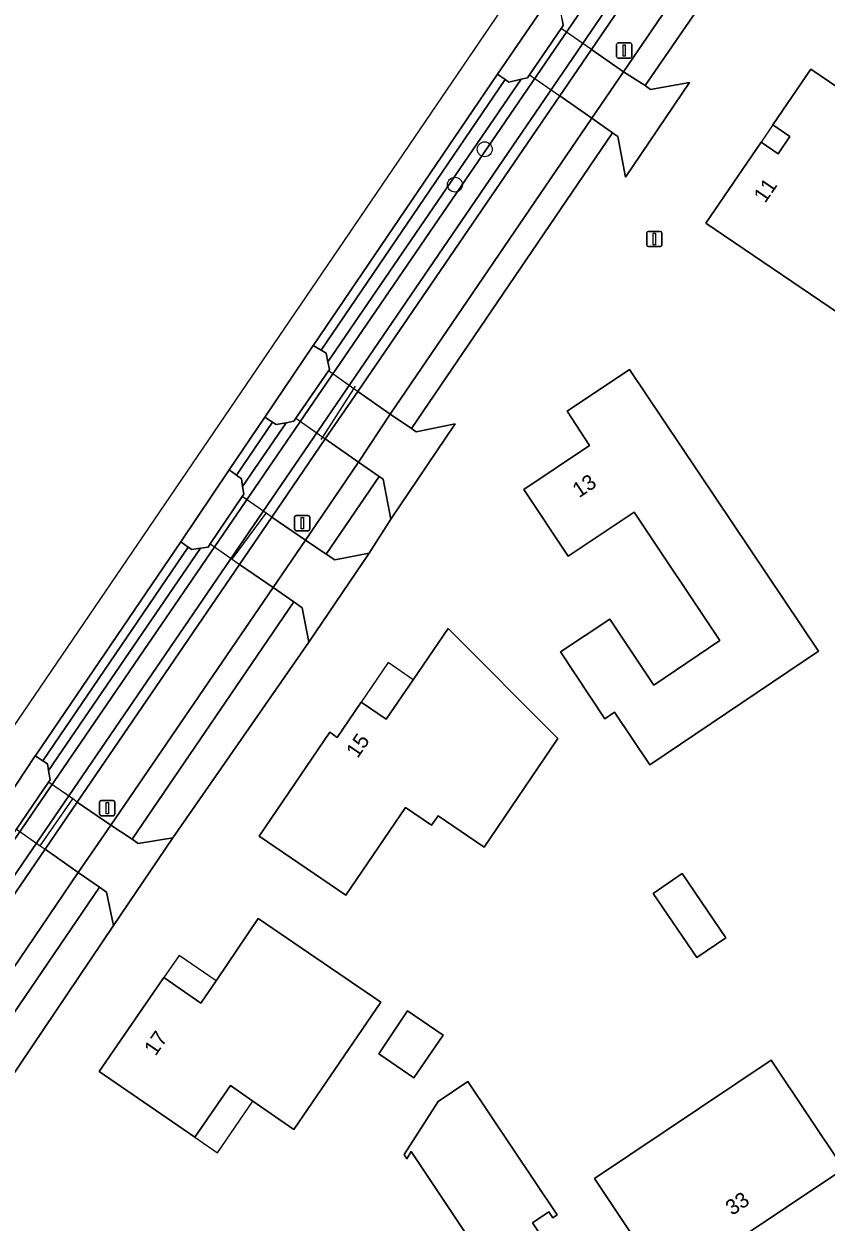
# Model space of a CAD drawing. Extents: x 158793 to 159888, y 384317 to 385256.
# Drawn here: x 158945.2 to 158997.9, y 384807.8 to 384886.4 of the extents above; entities that cross this region are included whole.
import ezdxf

# ---------------------------------------------------------------- set-up
doc = ezdxf.new("R2010")
doc.units = 0
for name, color, linetype in [('IMGEO_Berm_groen', 7, 'Continuous'), ('IMGEO_Boom', 7, 'Continuous'), ('IMGEO_Duiker', 7, 'Continuous'), ('IMGEO_Erf', 7, 'Continuous'), ('IMGEO_Greppel_droge_sloot', 7, 'Continuous'), ('IMGEO_Groenvoorziening', 7, 'Continuous'), ('IMGEO_Lichtmast', 7, 'Continuous'), ('IMGEO_Oever', 7, 'Continuous'), ('IMGEO_Pand', 7, 'Continuous'), ('IMGEO_Pand_nummerreeks', 7, 'Continuous'), ('IMGEO_Pand_overbouw', 7, 'Continuous'), ('IMGEO_Rijbaan_lokaal_gesloten', 7, 'Continuous'), ('IMGEO_Rijbaan_lokaal_halfverhard', 7, 'Continuous'), ('IMGEO_Rijbaan_lokaal_open', 7, 'Continuous'), ('IMGEO_Voetpad_gesloten', 7, 'Continuous')]:
    doc.layers.add(name, color=color, linetype=linetype)

msp = doc.modelspace()

# ---------------------------------------------------------------- linework, layer by layer
at = {"layer": 'IMGEO_Berm_groen'}
for points in [[(158962.43, 384860.223), (158961.765, 384860.096), (158961.519, 384860.258), (158959.171, 384856.771), (158959.485, 384856.543), (158959.562, 384856.029)], [(158956.795, 384851.982), (158956.234, 384851.893), (158955.997, 384852.057), (158946.453, 384838.038), (158946.762, 384837.834), (158946.829, 384837.41)]]:
    msp.add_lwpolyline(points, close=True, dxfattribs=at)
at = {"layer": 'IMGEO_Boom'}
for centre in [(158975.46, 384878.168), (158973.5, 384875.847)]:
    msp.add_circle(centre, 0.489, dxfattribs=at)
at = {"layer": 'IMGEO_Duiker'}
for points in [[(158964.726, 384859.119), (158964.826, 384859.275), (158966.867, 384862.445), (158966.983, 384862.625)], [(158958.884, 384851.261), (158961.107, 384854.291)], [(158946.282, 384832.45), (158948.412, 384835.535)]]:
    msp.add_lwpolyline(points, dxfattribs=at)
at = {"layer": 'IMGEO_Erf'}
for points in [[(158991.997, 384891.099), (158985.995, 384882.343), (158986.33, 384882.096), (158988.909, 384882.554), (158984.706, 384876.348), (158984.199, 384879.013), (158983.842, 384879.238), (158970.644, 384859.843), (158970.967, 384859.628), (158973.515, 384860.15), (158969.286, 384853.901), (158967.876, 384851.67), (158963.909, 384845.829), (158954.984, 384832.978), (158951.086, 384827.221), (158939.626, 384810.234)], [(158998.741, 384867.376), (158989.978, 384873.324), (158993.603, 384878.635), (158994.71, 384877.879), (158995.481, 384879.008), (158994.374, 384879.764), (158996.871, 384883.423), (159003.602, 384878.851)]]:
    msp.add_lwpolyline(points, dxfattribs=at)
for points in [[(158986.293, 384837.782), (158983.977, 384841.225), (158983.342, 384840.798), (158980.426, 384845.178), (158983.673, 384847.339), (158986.553, 384843.009), (158990.899, 384845.935), (158985.261, 384854.357), (158980.931, 384851.468), (158978.016, 384855.838), (158982.332, 384858.725), (158980.863, 384860.973), (158984.967, 384863.713), (158997.375, 384845.232)], [(158975.414, 384832.374), (158972.397, 384834.428), (158971.973, 384833.806), (158970.251, 384834.978), (158966.332, 384829.22), (158960.645, 384833.09), (158965.284, 384839.907), (158965.772, 384839.575), (158967.348, 384841.89), (158968.995, 384840.769), (158970.764, 384843.357), (158973.066, 384846.723), (158980.262, 384839.497)], [(158989.378, 384825.125), (158986.514, 384829.337), (158988.417, 384830.63), (158991.281, 384826.418)], [(158962.935, 384813.841), (158960.24, 384815.695), (158958.757, 384816.716), (158956.43, 384813.334), (158950.15, 384817.655), (158954.383, 384823.807), (158956.823, 384822.128), (158957.817, 384823.593), (158960.594, 384827.683), (158968.635, 384822.199)], [(158970.795, 384817.226), (158968.496, 384818.799), (158970.398, 384821.625), (158972.718, 384820.039)], [(158994.263, 384818.38), (158999.039, 384811.267), (158991.499, 384806.227), (158992.283, 384805.053), (158988.217, 384802.337), (158985.335, 384806.63), (158982.66, 384810.627)], [(158980.202, 384808.229), (158979.925, 384808.041), (158979.663, 384808.434), (158978.596, 384807.709), (158978.858, 384807.318), (158982.534, 384801.827), (158977.127, 384793.459), (158974.604, 384795.097), (158972.746, 384792.227), (158971.412, 384790.166), (158965.113, 384794.206), (158969.505, 384801.053), (158969.787, 384800.873), (158969.366, 384800.216), (158972.025, 384798.511), (158975.884, 384804.529), (158970.633, 384812.387), (158970.342, 384811.925), (158970.162, 384812.195), (158972.391, 384815.672), (158974.354, 384816.983)]]:
    msp.add_lwpolyline(points, close=True, dxfattribs=at)
at = {"layer": 'IMGEO_Greppel_droge_sloot'}
msp.add_lwpolyline([(158934.173, 384815.304), (158999.419, 384910.783), (159009.977, 384926.237), (159008.959, 384927.018), (159000.581, 384914.767), (158933.082, 384816.06)], dxfattribs=at)
at = {"layer": 'IMGEO_Groenvoorziening'}
for points in [[(158990.581, 384892.084), (158988.462, 384893.502), (158982.459, 384884.718), (158984.577, 384883.259)], [(158977.846, 384882.767), (158977.047, 384882.582), (158976.794, 384882.755), (158964.719, 384864.988), (158965.045, 384864.795), (158965.16, 384864.217)], [(158982.48, 384880.216), (158980.382, 384881.678), (158967.118, 384862.269), (158969.244, 384860.774)], [(158967.161, 384857.628), (158964.992, 384859.158), (158961.487, 384854.03), (158963.7, 384852.509)], [(158969.286, 384853.901), (158968.796, 384856.514), (158968.523, 384856.7), (158965.049, 384851.598), (158965.607, 384851.221), (158967.876, 384851.67)], [(158961.565, 384849.402), (158959.366, 384850.926), (158948.709, 384835.331), (158950.913, 384833.82)], [(158963.909, 384845.829), (158963.483, 384848.079), (158962.916, 384848.47), (158952.303, 384832.882), (158952.713, 384832.605), (158954.984, 384832.978)], [(158948.777, 384830.698), (158946.591, 384832.233), (158933.128, 384812.532), (158935.387, 384810.991)], [(158951.086, 384827.221), (158950.625, 384829.417), (158950.158, 384829.74), (158937.041, 384810.479), (158939.626, 384810.234)]]:
    msp.add_lwpolyline(points, close=True, dxfattribs=at)
at = {"layer": 'IMGEO_Lichtmast'}
for p, q in [((158984.117, 384884.25), (158984.117, 384885.05)), ((158984.117, 384885.05), (158984.117, 384884.25)), ((158984.217, 384885.15), (158985.007, 384885.15)), ((158985.007, 384885.15), (158984.217, 384885.15)), ((158985.107, 384885.05), (158985.107, 384884.25)), ((158985.107, 384884.25), (158985.107, 384885.05)), ((158985.007, 384884.15), (158984.217, 384884.15)), ((158984.217, 384884.15), (158985.007, 384884.15)), ((158986.099, 384871.881), (158986.099, 384872.681)), ((158986.099, 384872.681), (158986.099, 384871.881)), ((158986.199, 384872.781), (158986.989, 384872.781)), ((158986.989, 384872.781), (158986.199, 384872.781)), ((158987.089, 384872.681), (158987.089, 384871.881)), ((158987.089, 384871.881), (158987.089, 384872.681)), ((158986.989, 384871.781), (158986.199, 384871.781)), ((158986.199, 384871.781), (158986.989, 384871.781)), ((158962.98, 384853.236), (158962.98, 384854.036)), ((158962.98, 384854.036), (158962.98, 384853.236)), ((158963.08, 384854.136), (158963.87, 384854.136)), ((158963.87, 384854.136), (158963.08, 384854.136)), ((158963.97, 384854.036), (158963.97, 384853.236)), ((158963.97, 384853.236), (158963.97, 384854.036)), ((158963.87, 384853.136), (158963.08, 384853.136)), ((158963.08, 384853.136), (158963.87, 384853.136)), ((158950.279, 384835.433), (158951.069, 384835.433)), ((158951.069, 384835.433), (158950.279, 384835.433)), ((158950.179, 384834.533), (158950.179, 384835.333)), ((158950.179, 384835.333), (158950.179, 384834.533)), ((158951.169, 384835.333), (158951.169, 384834.533)), ((158951.169, 384834.533), (158951.169, 384835.333)), ((158951.069, 384834.433), (158950.279, 384834.433)), ((158950.279, 384834.433), (158951.069, 384834.433))]:
    msp.add_line(p, q, dxfattribs=at)
for points in [[(158984.537, 384885.025), (158984.687, 384885.025), (158984.687, 384884.275), (158984.537, 384884.275), (158984.537, 384885.025)], [(158986.519, 384872.656), (158986.669, 384872.656), (158986.669, 384871.906), (158986.519, 384871.906), (158986.519, 384872.656)], [(158963.4, 384854.011), (158963.55, 384854.011), (158963.55, 384853.261), (158963.4, 384853.261), (158963.4, 384854.011)], [(158950.599, 384835.308), (158950.749, 384835.308), (158950.749, 384834.558), (158950.599, 384834.558), (158950.599, 384835.308)]]:
    msp.add_lwpolyline(points, dxfattribs=at)
for centre, start, end in [((158984.217, 384885.05), 90, 180), ((158984.217, 384885.05), 90, 180), ((158985.007, 384885.05), 0, 90), ((158985.007, 384885.05), 360, 90), ((158984.217, 384884.25), 180, 270), ((158984.217, 384884.25), 180, 270), ((158985.007, 384884.25), 270, 0), ((158985.007, 384884.25), 270, 0), ((158986.199, 384872.681), 90, 180), ((158986.199, 384872.681), 90, 180), ((158986.989, 384872.681), 0, 90), ((158986.989, 384872.681), 360, 90), ((158986.199, 384871.881), 180, 270), ((158986.199, 384871.881), 180, 270), ((158986.989, 384871.881), 270, 0), ((158986.989, 384871.881), 270, 0), ((158963.08, 384854.036), 90, 180), ((158963.08, 384854.036), 90, 180), ((158963.87, 384854.036), 0, 90), ((158963.87, 384854.036), 360, 90), ((158963.08, 384853.236), 180, 270), ((158963.08, 384853.236), 180, 270), ((158963.87, 384853.236), 270, 0), ((158963.87, 384853.236), 270, 0), ((158950.279, 384835.333), 90, 180), ((158950.279, 384835.333), 90, 180), ((158951.069, 384835.333), 0, 90), ((158951.069, 384835.333), 360, 90), ((158950.279, 384834.533), 180, 270), ((158950.279, 384834.533), 180, 270), ((158951.069, 384834.533), 270, 0), ((158951.069, 384834.533), 270, 0)]:
    msp.add_arc(centre, 0.1, start, end, dxfattribs=at)
at = {"layer": 'IMGEO_Oever'}
for points in [[(158933.082, 384816.06), (159000.581, 384914.767), (159008.959, 384927.018), (159009.977, 384926.237), (158999.419, 384910.783), (158934.173, 384815.304)], [(158933.128, 384812.532), (158946.591, 384832.233), (158948.709, 384835.331), (158959.366, 384850.926), (158961.487, 384854.03), (158964.992, 384859.158), (158967.118, 384862.269), (158980.382, 384881.678), (158982.459, 384884.718), (158988.462, 384893.502)], [(158980.534, 384886.698), (158980.609, 384886.285), (158980.472, 384886.086), (158978.393, 384883.063), (158978.255, 384882.862), (158977.846, 384882.767), (158965.16, 384864.217), (158965.259, 384863.721), (158965.192, 384863.623), (158963.065, 384860.518), (158962.929, 384860.319), (158962.43, 384860.223), (158959.562, 384856.029), (158959.636, 384855.529), (158959.531, 384855.374), (158957.432, 384852.267), (158957.293, 384852.062), (158956.795, 384851.982), (158946.829, 384837.41), (158946.929, 384836.78), (158946.824, 384836.625), (158944.729, 384833.54)]]:
    msp.add_lwpolyline(points, dxfattribs=at)
at = {"layer": 'IMGEO_Pand'}
msp.add_lwpolyline([(159003.602, 384878.851), (158996.871, 384883.423), (158994.374, 384879.764), (158995.481, 384879.008), (158994.71, 384877.879), (158993.603, 384878.635), (158989.978, 384873.324), (158998.741, 384867.376)], dxfattribs=at)
for points in [[(158982.332, 384858.725), (158978.016, 384855.838), (158980.931, 384851.468), (158985.261, 384854.357), (158990.899, 384845.935), (158986.553, 384843.009), (158983.673, 384847.339), (158980.426, 384845.178), (158983.342, 384840.798), (158983.977, 384841.225), (158986.293, 384837.782), (158997.375, 384845.232), (158984.967, 384863.713), (158980.863, 384860.973)], [(158980.262, 384839.497), (158973.066, 384846.723), (158970.764, 384843.357), (158968.995, 384840.769), (158967.348, 384841.89), (158965.772, 384839.575), (158965.284, 384839.907), (158960.645, 384833.09), (158966.332, 384829.22), (158970.251, 384834.978), (158971.973, 384833.806), (158972.397, 384834.428), (158975.414, 384832.374)], [(158986.514, 384829.337), (158989.378, 384825.125), (158991.281, 384826.418), (158988.417, 384830.63)], [(158968.635, 384822.199), (158960.594, 384827.683), (158957.817, 384823.593), (158956.823, 384822.128), (158954.383, 384823.807), (158950.15, 384817.655), (158956.43, 384813.334), (158958.757, 384816.716), (158960.24, 384815.695), (158962.935, 384813.841)], [(158970.795, 384817.226), (158972.718, 384820.039), (158970.398, 384821.625), (158968.496, 384818.799)], [(158999.039, 384811.267), (158994.263, 384818.38), (158982.66, 384810.627), (158985.335, 384806.63), (158988.217, 384802.337), (158992.283, 384805.053), (158991.499, 384806.227)], [(158982.534, 384801.827), (158978.858, 384807.318), (158978.596, 384807.709), (158979.663, 384808.434), (158979.925, 384808.041), (158980.202, 384808.229), (158974.354, 384816.983), (158972.391, 384815.672), (158970.162, 384812.195), (158970.342, 384811.925), (158970.633, 384812.387), (158975.884, 384804.529), (158972.025, 384798.511), (158969.366, 384800.216), (158969.787, 384800.873), (158969.505, 384801.053), (158965.113, 384794.206), (158971.412, 384790.166), (158972.746, 384792.227), (158974.604, 384795.097), (158977.127, 384793.459)]]:
    msp.add_lwpolyline(points, close=True, dxfattribs=at)
at = {"layer": 'IMGEO_Pand_overbouw'}
for points in [[(158994.374, 384879.764), (158993.603, 384878.635), (158994.71, 384877.879), (158995.481, 384879.008)], [(158967.348, 384841.89), (158968.995, 384840.769), (158970.764, 384843.357), (158969.112, 384844.481)], [(158955.387, 384825.265), (158954.383, 384823.807), (158956.823, 384822.128), (158957.817, 384823.593)], [(158956.43, 384813.334), (158957.913, 384812.313), (158960.24, 384815.695), (158958.757, 384816.716)]]:
    msp.add_lwpolyline(points, close=True, dxfattribs=at)
at = {"layer": 'IMGEO_Rijbaan_lokaal_gesloten'}
for points in [[(159022.049, 384944.065), (159025.619, 384945.877), (159014.22, 384942.692), (158887.219, 384756.164)], [(158942.743, 384833.54), (158945.952, 384838.368), (158945.978, 384838.407), (158955.504, 384852.399), (158958.685, 384857.123), (158961.017, 384860.587), (158964.203, 384865.296), (158964.218, 384865.318), (158976.299, 384883.094), (158979.681, 384888.06), (158979.682, 384888.062), (158984.463, 384895.206), (158987.537, 384899.739), (158987.553, 384899.762), (158999.541, 384917.427), (159002.783, 384922.166), (159005.566, 384926.226), (159006.097, 384925.909), (159011.507, 384933.861)]]:
    msp.add_lwpolyline(points, dxfattribs=at)
for points in [[(158978.393, 384883.063), (158980.382, 384881.678), (158982.459, 384884.718), (158980.472, 384886.086)], [(158984.577, 384883.259), (158982.459, 384884.718), (158980.382, 384881.678), (158982.48, 384880.216)], [(158967.118, 384862.269), (158966.867, 384862.445), (158965.192, 384863.623), (158963.065, 384860.518), (158964.826, 384859.275), (158964.992, 384859.158)], [(158969.244, 384860.774), (158967.118, 384862.269), (158964.992, 384859.158), (158967.161, 384857.628)], [(158961.487, 384854.03), (158961.107, 384854.291), (158959.531, 384855.374), (158957.432, 384852.267), (158958.884, 384851.261), (158959.366, 384850.926)], [(158961.487, 384854.03), (158959.366, 384850.926), (158961.565, 384849.402), (158963.7, 384852.509)], [(158948.709, 384835.331), (158948.412, 384835.535), (158946.824, 384836.625), (158944.729, 384833.54), (158946.282, 384832.45), (158946.591, 384832.233)], [(158948.709, 384835.331), (158946.591, 384832.233), (158948.777, 384830.698), (158950.913, 384833.82)]]:
    msp.add_lwpolyline(points, close=True, dxfattribs=at)
at = {"layer": 'IMGEO_Rijbaan_lokaal_halfverhard'}
for points in [[(158976.794, 384882.755), (158976.299, 384883.094), (158964.218, 384865.318), (158964.203, 384865.296), (158964.719, 384864.988)], [(158961.519, 384860.258), (158961.017, 384860.587), (158958.685, 384857.123), (158959.171, 384856.771)], [(158955.997, 384852.057), (158955.504, 384852.399), (158945.978, 384838.407), (158945.952, 384838.368), (158946.453, 384838.038)]]:
    msp.add_lwpolyline(points, close=True, dxfattribs=at)
at = {"layer": 'IMGEO_Rijbaan_lokaal_open'}
for points in [[(158980.609, 384886.285), (158980.534, 384886.698), (158980.381, 384887.539), (158980.163, 384887.702), (158979.681, 384888.06), (158976.299, 384883.094), (158976.794, 384882.755), (158977.047, 384882.582), (158977.846, 384882.767), (158978.255, 384882.862), (158978.393, 384883.063), (158980.472, 384886.086)], [(158985.995, 384882.343), (158984.577, 384883.259), (158982.48, 384880.216), (158983.842, 384879.238), (158984.199, 384879.013), (158984.706, 384876.348), (158988.909, 384882.554), (158986.33, 384882.096)], [(158965.259, 384863.721), (158965.16, 384864.217), (158965.045, 384864.795), (158964.719, 384864.988), (158964.203, 384865.296), (158961.017, 384860.587), (158961.519, 384860.258), (158961.765, 384860.096), (158962.43, 384860.223), (158962.929, 384860.319), (158963.065, 384860.518), (158965.192, 384863.623)], [(158973.515, 384860.15), (158970.967, 384859.628), (158970.644, 384859.843), (158969.244, 384860.774), (158967.161, 384857.628), (158968.523, 384856.7), (158968.796, 384856.514), (158969.286, 384853.901)], [(158959.636, 384855.529), (158959.562, 384856.029), (158959.485, 384856.543), (158959.171, 384856.771), (158958.685, 384857.123), (158955.504, 384852.399), (158955.997, 384852.057), (158956.234, 384851.893), (158956.795, 384851.982), (158957.293, 384852.062), (158957.432, 384852.267), (158959.531, 384855.374)], [(158967.876, 384851.67), (158965.607, 384851.221), (158965.049, 384851.598), (158963.7, 384852.509), (158961.565, 384849.402), (158962.916, 384848.47), (158963.483, 384848.079), (158963.909, 384845.829)], [(158946.929, 384836.78), (158946.829, 384837.41), (158946.762, 384837.834), (158946.453, 384838.038), (158945.952, 384838.368), (158942.743, 384833.54), (158943.237, 384833.2), (158943.527, 384833), (158943.884, 384833.103), (158944.566, 384833.3), (158944.729, 384833.54), (158946.824, 384836.625)], [(158954.984, 384832.978), (158952.713, 384832.605), (158952.303, 384832.882), (158950.913, 384833.82), (158948.777, 384830.698), (158950.158, 384829.74), (158950.625, 384829.417), (158951.086, 384827.221)]]:
    msp.add_lwpolyline(points, close=True, dxfattribs=at)
at = {"layer": 'IMGEO_Voetpad_gesloten'}
for points in [[(158991.997, 384891.099), (158990.581, 384892.084), (158984.577, 384883.259), (158985.995, 384882.343)], [(158983.842, 384879.238), (158982.48, 384880.216), (158969.244, 384860.774), (158970.644, 384859.843)], [(158968.523, 384856.7), (158967.161, 384857.628), (158963.7, 384852.509), (158965.049, 384851.598)], [(158962.916, 384848.47), (158961.565, 384849.402), (158950.913, 384833.82), (158952.303, 384832.882)], [(158950.158, 384829.74), (158948.777, 384830.698), (158935.387, 384810.991), (158935.992, 384810.578), (158937.041, 384810.479)]]:
    msp.add_lwpolyline(points, close=True, dxfattribs=at)

# ---------------------------------------------------------------- texts
at = {"layer": 'IMGEO_Pand_nummerreeks'}
for s, rotation, p in [('11', 55.68577, (158993.866, 384874.586)), ('13', 33.78159, (158981.646, 384855.259)), ('15', 55.76598, (158967.111, 384838.147)), ('17', 55.46804, (158953.847, 384818.617)), ('33', 33.75867, (158991.694, 384808.162))]:
    msp.add_text(s, height=1, rotation=rotation, dxfattribs=at).set_placement(p)

doc.saveas('drawing.dxf')
